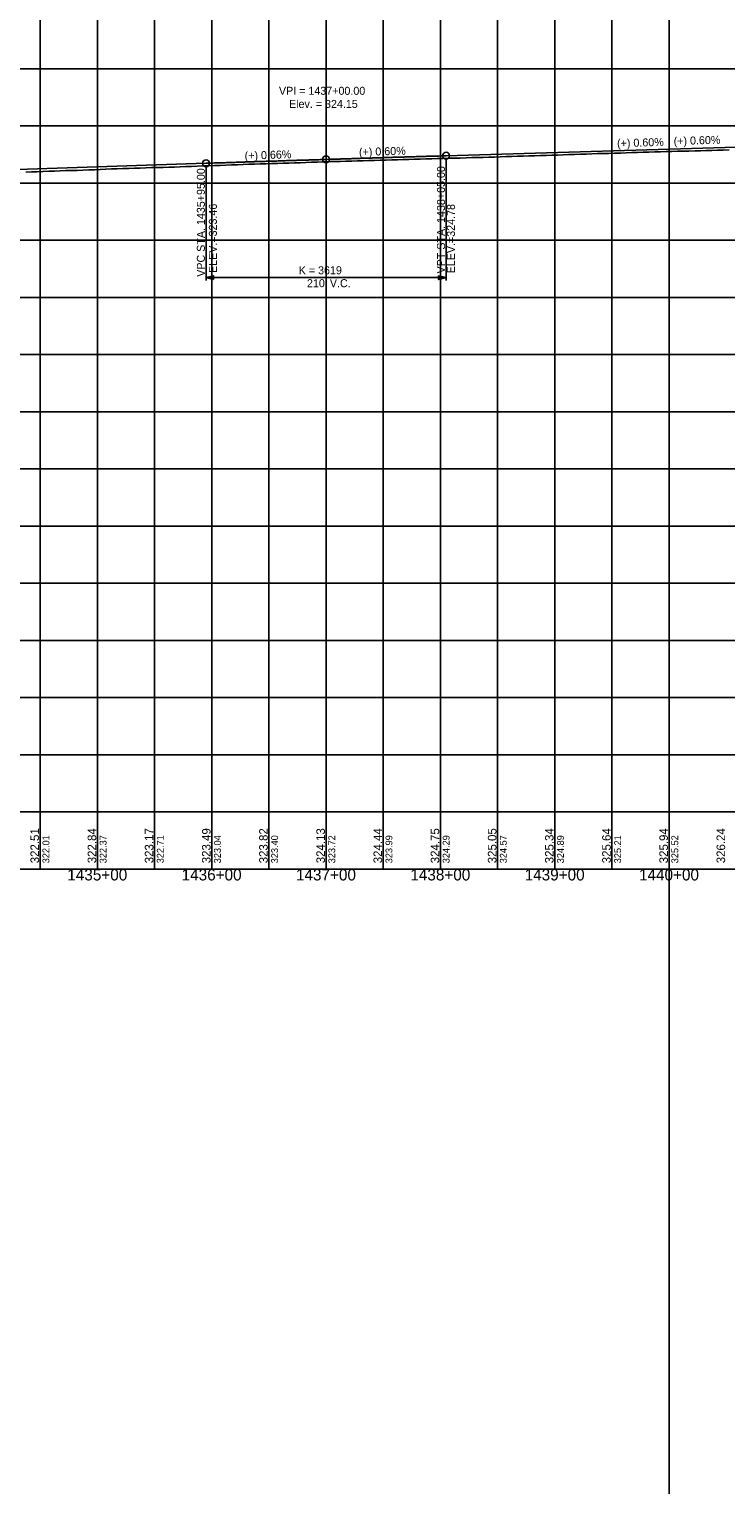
# Model space of a CAD drawing. Extents: x -90830 to 2015517, y -20856 to 836331.
# Drawn here: x 32364 to 32973, y -11344 to -10063 of the extents above; entities that cross this region are included whole.
import ezdxf

# ---------------------------------------------------------------- set-up
doc = ezdxf.new("R2010")
doc.units = 0
for name, color, linetype in [('Level 1', 7, 'Continuous'), ('RD_DDB_GradeTX', 7, 'Continuous'), ('RD_DDB_Profile_Elev', 7, 'Continuous'), ('RD_DDB_Profile_EX', 7, 'Continuous'), ('RD_DDB_Profile_Lbl', 7, 'Continuous'), ('RD_DDB_Profile_PR', 7, 'Continuous'), ('RD_DDB_StaTX', 7, 'Continuous'), ('RD_DDB_StripGrade', 7, 'Continuous'), ('RD_DDB_VCLbl', 7, 'Continuous'), ('RD_GPK_Profile_Cell', 7, 'Continuous'), ('RD_TX_Drainage', 7, 'Continuous')]:
    doc.layers.add(name, color=color, linetype=linetype)

msp = doc.modelspace()

# ---------------------------------------------------------------- linework, layer by layer
at = {"layer": 'Level 1'}
for p, q in [((32923.5, -3180.8), (32923.5, -11343.5)), ((32373.5, -9797.1), (32373.5, -10297.1)), ((32423.5, -9797.1), (32423.5, -10297.1)), ((32473.5, -9797.1), (32473.5, -10297.1)), ((32523.5, -9797.1), (32523.5, -10297.1)), ((32573.5, -9797.1), (32573.5, -10297.1)), ((32623.5, -9797.1), (32623.5, -10297.1)), ((32673.5, -9797.1), (32673.5, -10297.1)), ((32723.5, -9797.1), (32723.5, -10297.1)), ((32773.5, -9797.1), (32773.5, -10297.1)), ((32823.5, -9797.1), (32823.5, -10297.1)), ((32873.5, -9797.1), (32873.5, -10297.1)), ((32923.5, -9797.1), (32923.5, -10297.1)), ((31973.5, -10097.1), (33573.5, -10097.1)), ((31973.5, -10147.1), (33573.5, -10147.1)), ((31973.5, -10197.1), (33573.5, -10197.1)), ((31973.5, -10247.1), (33573.5, -10247.1)), ((31973.5, -10297.1), (33573.5, -10297.1)), ((31973.5, -10297.1), (33573.5, -10297.1)), ((32373.5, -10297.1), (32373.5, -10797.1)), ((32423.5, -10297.1), (32423.5, -10797.1)), ((32473.5, -10297.1), (32473.5, -10797.1)), ((32523.5, -10297.1), (32523.5, -10797.1)), ((32573.5, -10297.1), (32573.5, -10797.1)), ((32623.5, -10297.1), (32623.5, -10797.1)), ((32673.5, -10297.1), (32673.5, -10797.1)), ((32723.5, -10297.1), (32723.5, -10797.1)), ((32773.5, -10297.1), (32773.5, -10797.1)), ((32823.5, -10297.1), (32823.5, -10797.1)), ((32873.5, -10297.1), (32873.5, -10797.1)), ((32923.5, -10297.1), (32923.5, -10797.1)), ((31973.5, -10347.1), (33573.5, -10347.1)), ((31973.5, -10397.1), (33573.5, -10397.1)), ((31973.5, -10447.1), (33573.5, -10447.1)), ((31973.5, -10497.1), (33573.5, -10497.1)), ((31973.5, -10547.1), (33573.5, -10547.1)), ((31973.5, -10597.1), (33573.5, -10597.1)), ((31973.5, -10647.1), (33573.5, -10647.1)), ((31973.5, -10697.1), (33573.5, -10697.1)), ((31973.5, -10747.1), (33573.5, -10747.1)), ((31973.5, -10797.1), (33573.5, -10797.1))]:
    msp.add_line(p, q, dxfattribs=at)
at = {"layer": 'RD_DDB_GradeTX'}
for p, q in [((32552.5, -10178.7), (32620.5, -10176.5)), ((32694.4, -10174.2), (32626.5, -10176.3))]:
    msp.add_line(p, q, dxfattribs=at)
msp.add_circle((32623.5, -10176.4), 3, dxfattribs=at)
at = {"layer": 'RD_DDB_Profile_EX'}
for points in [[(32420.9, -10185.4), (32425.9, -10185.2), (32430.9, -10185), (32435.9, -10184.8), (32440.9, -10184.6), (32445.9, -10184.4), (32450.9, -10184.3), (32455.9, -10184.1), (32460.9, -10184), (32465.9, -10183.8), (32470.9, -10183.6), (32475.9, -10183.5), (32480.9, -10183.4), (32485.9, -10183.3), (32490.9, -10183.1), (32495.9, -10182.9), (32500.9, -10182.7), (32505.9, -10182.5), (32510.9, -10182.3), (32515.9, -10182.1), (32520.9, -10182), (32525.9, -10181.9), (32530.9, -10181.7), (32535.9, -10181.5), (32540.9, -10181.3), (32545.9, -10181.1), (32550.9, -10180.9), (32555.9, -10180.7), (32560.9, -10180.6), (32565.9, -10180.4), (32570.9, -10180.2), (32575.9, -10180.1), (32580.9, -10179.9), (32585.9, -10179.8), (32590.9, -10179.6), (32595.9, -10179.4), (32600.9, -10179.3), (32605.9, -10179.1), (32610.9, -10178.9), (32615.9, -10178.8), (32620.9, -10178.6), (32625.9, -10178.4), (32630.9, -10178.3), (32635.9, -10178.2), (32640.9, -10178), (32645.9, -10177.9), (32650.9, -10177.8), (32655.9, -10177.7), (32660.9, -10177.5), (32665.9, -10177.4), (32670.9, -10177.2), (32675.9, -10177.1), (32680.9, -10176.9), (32685.9, -10176.8), (32690.9, -10176.6), (32695.9, -10176.5), (32700.9, -10176.3), (32705.9, -10176.2), (32710.9, -10176), (32715.9, -10175.9), (32720.9, -10175.7), (32725.9, -10175.6), (32730.9, -10175.4), (32735.9, -10175.3), (32740.9, -10175.2), (32745.9, -10175.1), (32750.9, -10174.9), (32755.9, -10174.8), (32760.9, -10174.7), (32765.9, -10174.5), (32770.9, -10174.4), (32775.9, -10174.2), (32780.9, -10174), (32785.9, -10173.9), (32790.9, -10173.7), (32795.9, -10173.5), (32800.9, -10173.3), (32805.9, -10173.2), (32810.9, -10173), (32815.9, -10172.9), (32820.9, -10172.7), (32825.9, -10172.6), (32830.9, -10172.4), (32835.9, -10172.2), (32840.9, -10172), (32845.9, -10171.8), (32850.9, -10171.7), (32855.9, -10171.6), (32860.9, -10171.4), (32865.9, -10171.3), (32870.9, -10171.2), (32875.9, -10171), (32880.9, -10170.9), (32885.9, -10170.7), (32890.9, -10170.5), (32895.9, -10170.4), (32900.9, -10170.2), (32905.9, -10170), (32910.9, -10169.9), (32915.9, -10169.8), (32920.9, -10169.6)], [(32920.9, -10169.6), (32925.9, -10169.5), (32930.9, -10169.3), (32935.9, -10169.2), (32940.9, -10169.1), (32945.9, -10169), (32950.9, -10168.8), (32955.9, -10168.7), (32960.9, -10168.5), (32965.9, -10168.4), (32970.9, -10168.2), (32975.9, -10168.1)], [(32360.9, -10187.5), (32365.9, -10187.3), (32370.9, -10187.2), (32375.9, -10187), (32380.9, -10186.8), (32385.9, -10186.6), (32390.9, -10186.4), (32395.9, -10186.2), (32400.9, -10186.1), (32405.9, -10186), (32410.9, -10185.8), (32415.9, -10185.6), (32420.9, -10185.4)]]:
    msp.add_lwpolyline(points, dxfattribs=at)
at = {"layer": 'RD_DDB_Profile_PR'}
for p, q in [((32728.5, -10173.2), (33598.5, -10147.3)), ((32353.5, -10185.2), (32518.5, -10179.8))]:
    msp.add_line(p, q, dxfattribs=at)
msp.add_spline([(32518.5, -10179.8), (32522.7, -10179.7), (32526.9, -10179.5), (32531.1, -10179.4), (32535.3, -10179.3), (32539.5, -10179.1), (32543.7, -10179), (32547.9, -10178.9), (32552.1, -10178.7), (32556.3, -10178.6), (32560.5, -10178.4), (32564.7, -10178.3), (32568.9, -10178.2), (32573.1, -10178), (32577.3, -10177.9), (32581.5, -10177.8), (32585.7, -10177.6), (32589.9, -10177.5), (32594.1, -10177.4), (32598.3, -10177.2), (32602.5, -10177.1), (32606.7, -10177), (32610.9, -10176.8), (32615.1, -10176.7), (32619.3, -10176.6), (32623.5, -10176.4), (32627.7, -10176.3), (32631.9, -10176.2), (32636.1, -10176.1), (32640.3, -10175.9), (32644.5, -10175.8), (32648.7, -10175.7), (32652.9, -10175.5), (32657.1, -10175.4), (32661.3, -10175.3), (32665.5, -10175.1), (32669.7, -10175), (32673.9, -10174.9), (32678.1, -10174.8), (32682.3, -10174.6), (32686.5, -10174.5), (32690.7, -10174.4), (32694.9, -10174.2), (32699.1, -10174.1), (32703.3, -10174), (32707.5, -10173.9), (32711.7, -10173.7), (32715.9, -10173.6), (32720.1, -10173.5), (32724.3, -10173.4), (32728.5, -10173.2)], degree=3, dxfattribs=at)
at = {"layer": 'RD_DDB_VCLbl'}
for p, q in [((32518.5, -10282.3), (32518.5, -10182.8)), ((32728.5, -10282.3), (32728.5, -10176.2)), ((32518.5, -10279.8), (32728.5, -10279.8))]:
    msp.add_line(p, q, dxfattribs=at)
for centre in [(32728.5, -10173.2), (32518.5, -10179.8)]:
    msp.add_circle(centre, 3, dxfattribs=at)
at = {"layer": 'RD_GPK_Profile_Cell'}
msp.add_line((4823.5, -10797.1), (75223.5, -10797.1), dxfattribs=at)
at = {"layer": 'RD_TX_Drainage'}
for points in [[(32525.1, -10281.5), (32518.5, -10279.8), (32525.1, -10278.2)], [(32721.9, -10278.2), (32728.5, -10279.8), (32721.9, -10281.5)]]:
    msp.add_lwpolyline(points, close=True, dxfattribs=at)

# ---------------------------------------------------------------- texts
at = {"layer": 'RD_DDB_GradeTX'}
for s, rotation, p in [('(+) 0.60%', 1.7104, (32927.6, -10163.9)), ('(+) 0.66%', 1.8765, (32552.4, -10176.7)), ('(+) 0.60%', 1.7104, (32652.4, -10173.5)), ('(+) 0.60%', 1.7104, (32878.1, -10165.8))]:
    msp.add_text(s, height=7, rotation=rotation, dxfattribs=at).set_placement(p)
at = {"layer": 'RD_DDB_Profile_Elev'}
for s, p in [('322.51', (32372.5, -10792.1)), ('322.84', (32422.5, -10792.1)), ('323.17', (32472.5, -10792.1)), ('323.49', (32522.5, -10792.1)), ('323.82', (32572.5, -10792.1)), ('324.13', (32622.5, -10792.1)), ('324.44', (32672.5, -10792.1)), ('324.75', (32722.5, -10792.1)), ('325.05', (32772.5, -10792.1)), ('325.34', (32822.5, -10792.1)), ('325.64', (32872.5, -10792.1)), ('325.94', (32922.5, -10792.1)), ('326.24', (32972.5, -10792.1))]:
    msp.add_text(s, height=7.5, rotation=90, dxfattribs=at).set_placement(p)
at = {"layer": 'RD_DDB_Profile_Lbl'}
for s, p in [('VPI = 1437+00.00', (32582.3, -10119.9)), ('Elev. = 324.15', (32591.1, -10131.4))]:
    msp.add_text(s, height=7, dxfattribs=at).set_placement(p)
at = {"layer": 'RD_DDB_StaTX'}
for s, p in [('1435+00', (32397.2, -10807.1)), ('1436+00', (32497.2, -10807.1)), ('1437+00', (32597.2, -10807.1)), ('1438+00', (32697.2, -10807.1)), ('1439+00', (32797.2, -10807.1)), ('1440+00', (32897.2, -10807.1))]:
    msp.add_text(s, height=10, dxfattribs=at).set_placement(p)
at = {"layer": 'RD_DDB_StripGrade'}
for s, height, p in [('VPT STA. 1438+05.00 ', 7, (32727.5, -10276.2)), ('VPC STA. 1435+95.00 ', 7, (32517.5, -10279.1)), ('ELEV.=323.46', 7, (32528, -10275.8)), ('ELEV.=324.78', 7, (32736.2, -10276.1)), ('322.01', 6, (32381.5, -10792.1)), ('322.37', 6, (32431.5, -10792.1)), ('322.71', 6, (32481.5, -10792.1)), ('323.04', 6, (32531.5, -10792.1)), ('323.40', 6, (32581.5, -10792.1)), ('323.72', 6, (32631.5, -10792.1)), ('323.99', 6, (32681.5, -10792.1)), ('324.29', 6, (32731.5, -10792.1)), ('324.57', 6, (32781.5, -10792.1)), ('324.89', 6, (32831.5, -10792.1)), ('325.21', 6, (32881.5, -10792.1)), ('325.52', 6, (32931.5, -10792.1))]:
    msp.add_text(s, height=height, rotation=90, dxfattribs=at).set_placement(p)
at = {"layer": 'RD_DDB_VCLbl'}
for s, p in [('K = 3619', (32599.6, -10276.9)), ("210' V.C.", (32606.8, -10288.2))]:
    msp.add_text(s, height=7, dxfattribs=at).set_placement(p)

doc.saveas('drawing.dxf')
